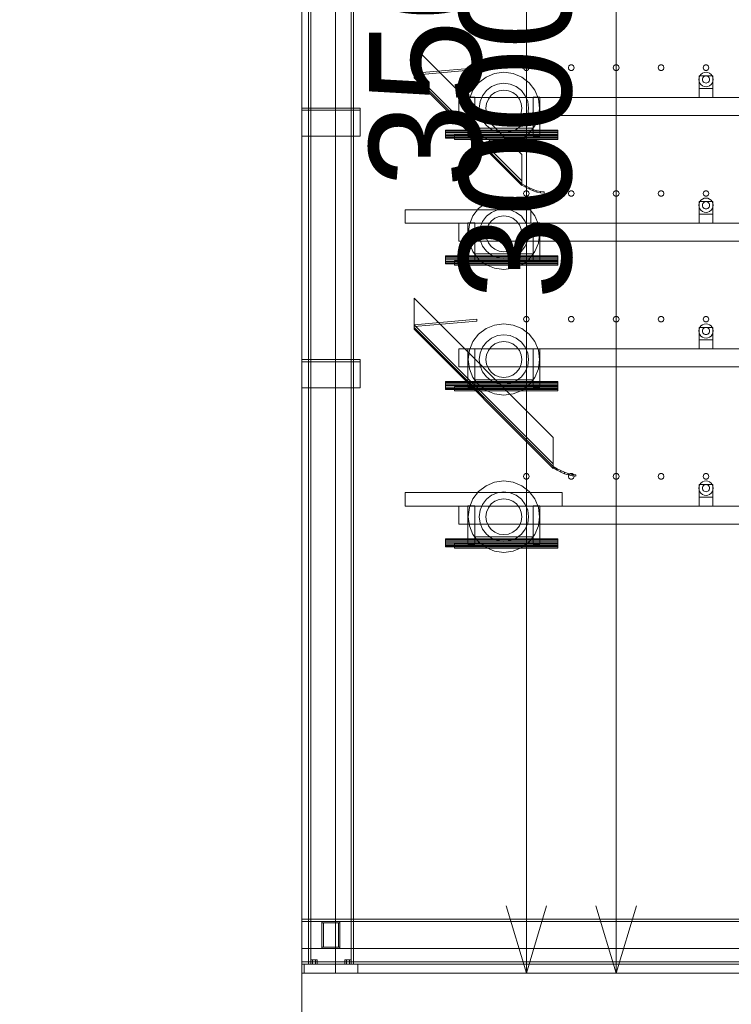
# Model space of a CAD drawing. Header units: millimetres. Extents: x -4738 to 65662, y -68080 to 6847.
# Tile 999 of 1056: x 39833 to 41417, y -69 to 2123. Entities that reach past the tile are written whole.
import ezdxf

# ---------------------------------------------------------------- set-up
doc = ezdxf.new("R2010")
doc.units = ezdxf.units.MM
for name, color, linetype, lineweight in [('COTAS_O', 1, 'Continuous', 0), ('COTAS_P', 1, 'Continuous', 0), ('lateral_secador', 7, 'Continuous', 0)]:
    doc.layers.add(name, color=color, linetype=linetype, lineweight=lineweight)
doc.dimstyles.new('R19_100', dxfattribs={"dimtxt": 250, "dimasz": 150, "dimexe": 150, "dimexo": 80, "dimgap": 100, "dimtad": 1, "dimtih": 1, "dimtoh": 1, "dimdsep": 46, "dimcen": 0.09, "dimadec": 0, "dimazin": 0, "dimtfac": 1, "dimtdec": 4, "dimtofl": 0, "dimtmove": 0, "dimatfit": 3, "dimfxl": 1, "dimtolj": 1, "dimtzin": 0, "dimarcsym": 0})

# ---------------------------------------------------------------- blocks, each defined once
blk = doc.blocks.new('DIM_R31_10')
at = {"layer": 'COTAS_P'}
for p, q in [((40359, 4377), (40202.7, 4387.2)), ((28860.4, 1727), (40359, 4377)), ((40359, 4377), (40223, 4299.5)), ((40561.1, 3500), (40359, 4377)), ((28860.4, 1727), (28996.5, 1804.5)), ((29062.5, 850), (28860.4, 1727)), ((28860.4, 1727), (29016.7, 1716.8))]:
    blk.add_line(p, q, dxfattribs=at)
blk.add_text('11800 P', height=250, rotation=12.978, dxfattribs=at).set_placement((34587.3, 3149.5))
blk = doc.blocks.new('DIM_R31_12')
at = {"layer": 'COTAS_P'}
for p, q in [((40561.1, 3500), (40961.1, 3500)), ((40961.1, 3500), (40916.1, 3350)), ((40961.1, 0), (40961.1, 3500)), ((40961.1, 3500), (41006.1, 3350)), ((40961.1, 0), (40916.1, 150)), ((40961.1, 0), (41006.1, 150)), ((40561.1, 0), (40961.1, 0))]:
    blk.add_line(p, q, dxfattribs=at)
blk.add_text('3500 P', height=250, rotation=90, dxfattribs=at).set_placement((40861.1, 1750))
blk = doc.blocks.new('DIM_R31_28')
at = {"layer": 'COTAS_O'}
for p, q in [((40461.1, 0), (40461.1, -900)), ((60461.1, 0), (60461.1, -900)), ((40461.1, -900), (40611.1, -855)), ((60461.1, -900), (60311.1, -855)), ((40461.1, -900), (60461.1, -900)), ((40461.1, -900), (40611.1, -945)), ((60461.1, -900), (60311.1, -945))]:
    blk.add_line(p, q, dxfattribs=at)
blk.add_text('20000 O', height=250, dxfattribs=at).set_placement((50461.1, -800))
blk = doc.blocks.new('DIM_R31_29')
at = {"layer": 'COTAS_O'}
for p, q in [((40461.1, 3000), (41161.1, 3000)), ((41161.1, 3000), (41116.1, 2850)), ((41161.1, 0), (41161.1, 3000)), ((41161.1, 3000), (41206.1, 2850)), ((41161.1, 0), (41116.1, 150)), ((41161.1, 0), (41206.1, 150)), ((40461.1, 0), (41161.1, 0))]:
    blk.add_line(p, q, dxfattribs=at)
blk.add_text('3000 O', height=250, rotation=90, dxfattribs=at).set_placement((41061.1, 1500))
blk = doc.blocks.new('DIM_R31_32')
at = {"layer": 'COTAS_P'}
for p, q in [((112.7, 0), (112.7, -2500)), ((65298.1, 0), (65298.1, -2500)), ((112.7, -2500), (262.7, -2455)), ((65298.1, -2500), (65148.1, -2455)), ((112.7, -2500), (65298.1, -2500)), ((112.7, -2500), (262.7, -2545)), ((65298.1, -2500), (65148.1, -2545))]:
    blk.add_line(p, q, dxfattribs=at)
blk.add_text('65185.39 P', height=250, dxfattribs=at).set_placement((32705.4, -2400))

msp = doc.modelspace()

# ---------------------------------------------------------------- linework, layer by layer
at = {"layer": 'lateral_secador'}
for p, q in [((40461.134, 3000), (40461.134, 0)), ((40536.134, 0), (40536.134, 3000)), ((40461.134, 2925), (40461.134, 0)), ((40476.134, 2925), (40476.134, 20)), ((40481.134, 20), (40481.134, 2925)), ((40571.134, 2925), (40571.134, 20)), ((40576.134, 20), (40576.134, 2925)), ((40461.134, 2750), (40461.134, 0)), ((40536.134, 0), (40536.134, 2750)), ((40951.134, 1823), (40711.134, 2063)), ((40711.134, 2063), (40711.134, 1994)), ((40955.997, 2020.082), (40954.784, 2016.35)), ((40959.172, 2022.389), (40955.997, 2020.082)), ((40963.096, 2022.389), (40959.172, 2022.389)), ((40966.271, 2020.082), (40963.096, 2022.389)), ((40967.484, 2016.35), (40966.271, 2020.082)), ((41055.997, 2020.082), (41054.784, 2016.35)), ((41059.172, 2022.389), (41055.997, 2020.082)), ((41063.096, 2022.389), (41059.172, 2022.389)), ((41066.271, 2020.082), (41063.096, 2022.389)), ((41067.484, 2016.35), (41066.271, 2020.082)), ((41155.997, 2020.082), (41154.784, 2016.35)), ((41159.172, 2022.389), (41155.997, 2020.082)), ((41163.096, 2022.389), (41159.172, 2022.389)), ((41166.271, 2020.082), (41163.096, 2022.389)), ((41167.484, 2016.35), (41166.271, 2020.082)), ((41255.997, 2020.082), (41254.784, 2016.35)), ((41259.172, 2022.389), (41255.997, 2020.082)), ((41263.096, 2022.389), (41259.172, 2022.389)), ((41266.271, 2020.082), (41263.096, 2022.389)), ((41267.484, 2016.35), (41266.271, 2020.082)), ((41355.997, 2020.082), (41354.784, 2016.35)), ((41359.172, 2022.389), (41355.997, 2020.082)), ((41363.096, 2022.389), (41359.172, 2022.389)), ((41366.271, 2020.082), (41363.096, 2022.389)), ((41367.484, 2016.35), (41366.271, 2020.082)), ((40851.134, 2016), (40711.134, 2004)), ((40851.134, 2012), (40711.134, 2000)), ((40711.134, 2004), (40951.134, 1764)), ((40711.134, 1998), (40711.134, 2004)), ((40711.134, 2004), (40711.134, 2000)), ((40711.134, 1998), (40951.134, 1758)), ((40711.134, 1994), (40711.134, 1998)), ((40851.134, 2012), (40851.134, 2016)), ((40871.384, 1995.349), (40854.919, 1982.715)), ((40890.558, 2003.291), (40871.384, 1995.349)), ((40911.134, 2006), (40890.558, 2003.291)), ((40931.71, 2003.291), (40911.134, 2006)), ((40950.884, 1995.349), (40931.71, 2003.291)), ((40967.349, 1982.715), (40950.884, 1995.349)), ((40954.784, 2016.35), (40955.997, 2012.618)), ((40955.997, 2012.618), (40959.172, 2010.311)), ((40959.172, 2010.311), (40963.096, 2010.311)), ((40963.096, 2010.311), (40966.271, 2012.618)), ((40966.271, 2012.618), (40967.484, 2016.35)), ((41054.784, 2016.35), (41055.997, 2012.618)), ((41055.997, 2012.618), (41059.172, 2010.311)), ((41059.172, 2010.311), (41063.096, 2010.311)), ((41063.096, 2010.311), (41066.271, 2012.618)), ((41066.271, 2012.618), (41067.484, 2016.35)), ((41154.784, 2016.35), (41155.997, 2012.618)), ((41155.997, 2012.618), (41159.172, 2010.311)), ((41159.172, 2010.311), (41163.096, 2010.311)), ((41163.096, 2010.311), (41166.271, 2012.618)), ((41166.271, 2012.618), (41167.484, 2016.35)), ((41254.784, 2016.35), (41255.997, 2012.618)), ((41255.997, 2012.618), (41259.172, 2010.311)), ((41259.172, 2010.311), (41263.096, 2010.311)), ((41263.096, 2010.311), (41266.271, 2012.618)), ((41266.271, 2012.618), (41267.484, 2016.35)), ((41347.277, 1998), (41345.679, 1994.141)), ((41346.134, 1998), (41376.134, 1998)), ((41346.134, 1998), (41346.134, 1970)), ((41349.82, 2001.314), (41347.277, 1998)), ((41353.134, 2003.856), (41349.82, 2001.314)), ((41356.993, 2005.455), (41353.134, 2003.856)), ((41355.477, 1995.657), (41354.206, 1994)), ((41354.784, 2016.35), (41355.997, 2012.618)), ((41357.134, 1996.928), (41355.477, 1995.657)), ((41355.997, 2012.618), (41359.172, 2010.311)), ((41361.134, 2006), (41356.993, 2005.455)), ((41359.063, 1997.727), (41357.134, 1996.928)), ((41361.134, 1998), (41359.063, 1997.727)), ((41359.172, 2010.311), (41363.096, 2010.311)), ((41365.275, 2005.455), (41361.134, 2006)), ((41363.204, 1997.727), (41361.134, 1998)), ((41363.096, 2010.311), (41366.271, 2012.618)), ((41365.134, 1996.928), (41363.204, 1997.727)), ((41366.791, 1995.657), (41365.134, 1996.928)), ((41369.134, 2003.856), (41365.275, 2005.455)), ((41366.271, 2012.618), (41367.484, 2016.35)), ((41368.062, 1994), (41366.791, 1995.657)), ((41372.448, 2001.314), (41369.134, 2003.856)), ((41374.99, 1998), (41372.448, 2001.314)), ((41376.589, 1994.141), (41374.99, 1998)), ((41376.134, 1970), (41376.134, 1998)), ((40711.134, 1994), (40951.134, 1754)), ((40854.919, 1982.715), (40842.285, 1966.25)), ((40883.634, 1974.131), (40872.243, 1965.391)), ((40896.899, 1979.626), (40883.634, 1974.131)), ((40911.134, 1981.5), (40896.899, 1979.626)), ((40925.369, 1979.626), (40911.134, 1981.5)), ((40938.634, 1974.131), (40925.369, 1979.626)), ((40950.025, 1965.391), (40938.634, 1974.131)), ((40979.983, 1966.25), (40967.349, 1982.715)), ((41345.679, 1994.141), (41345.134, 1990)), ((41345.134, 1990), (41345.679, 1985.859)), ((41345.679, 1985.859), (41347.277, 1982)), ((41347.277, 1982), (41349.82, 1978.686)), ((41349.82, 1978.686), (41353.134, 1976.144)), ((41353.406, 1992.071), (41353.134, 1990)), ((41353.134, 1990), (41353.406, 1987.929)), ((41353.134, 1976.144), (41356.993, 1974.545)), ((41354.206, 1994), (41353.406, 1992.071)), ((41353.406, 1987.929), (41354.206, 1986)), ((41354.206, 1986), (41355.477, 1984.343)), ((41355.477, 1984.343), (41357.134, 1983.072)), ((41356.993, 1974.545), (41361.134, 1974)), ((41357.134, 1983.072), (41359.063, 1982.273)), ((41359.063, 1982.273), (41361.134, 1982)), ((41361.134, 1982), (41363.204, 1982.273)), ((41361.134, 1974), (41365.275, 1974.545)), ((41363.204, 1982.273), (41365.134, 1983.072)), ((41365.134, 1983.072), (41366.791, 1984.343)), ((41365.275, 1974.545), (41369.134, 1976.144)), ((41366.791, 1984.343), (41368.062, 1986)), ((41368.861, 1992.071), (41368.062, 1994)), ((41368.062, 1986), (41368.861, 1987.929)), ((41369.134, 1990), (41368.861, 1992.071)), ((41368.861, 1987.929), (41369.134, 1990)), ((41369.134, 1976.144), (41372.448, 1978.686)), ((41372.448, 1978.686), (41374.99, 1982)), ((41374.99, 1982), (41376.589, 1985.859)), ((41377.134, 1990), (41376.589, 1994.141)), ((41376.589, 1985.859), (41377.134, 1990)), ((40842.285, 1966.25), (40834.343, 1947.076)), ((40863.502, 1954), (40858.008, 1940.735)), ((40872.243, 1965.391), (40863.502, 1954)), ((40882.85, 1954.784), (40876.493, 1946.5)), ((40891.134, 1961.141), (40882.85, 1954.784)), ((40900.781, 1965.137), (40891.134, 1961.141)), ((40911.134, 1966.5), (40900.781, 1965.137)), ((40921.487, 1965.137), (40911.134, 1966.5)), ((40931.134, 1961.141), (40921.487, 1965.137)), ((40939.418, 1954.784), (40931.134, 1961.141)), ((40945.775, 1946.5), (40939.418, 1954.784)), ((40958.765, 1954), (40950.025, 1965.391)), ((40964.26, 1940.735), (40958.765, 1954)), ((40987.925, 1947.076), (40979.983, 1966.25)), ((41346.134, 1970), (41376.134, 1970)), ((41346.134, 1970), (41346.134, 1950)), ((41376.134, 1950), (41376.134, 1970)), ((40811.134, 1950), (60111.134, 1950)), ((40811.134, 1950), (40811.134, 1910)), ((40831.134, 1950.5), (40846.134, 1950.5)), ((40831.134, 1950.5), (40831.134, 1864.5)), ((40834.343, 1947.076), (40831.634, 1926.5)), ((40846.134, 1864.5), (40846.134, 1950.5)), ((40858.008, 1940.735), (40856.134, 1926.5)), ((40872.497, 1936.853), (40871.134, 1926.5)), ((40876.493, 1946.5), (40872.497, 1936.853)), ((40949.771, 1936.853), (40945.775, 1946.5)), ((40951.134, 1926.5), (40949.771, 1936.853)), ((40966.134, 1926.5), (40964.26, 1940.735)), ((40976.134, 1950.5), (40991.134, 1950.5)), ((40976.134, 1950.5), (40976.134, 1864.5)), ((40990.634, 1926.5), (40987.925, 1947.076)), ((40991.134, 1864.5), (40991.134, 1950.5)), ((41346.134, 1950), (41376.134, 1950)), ((40461.134, 1926.5), (40591.134, 1926.5)), ((40461.134, 1926.5), (40461.134, 1863.5)), ((40461.134, 1926.5), (40461.134, 1921.5)), ((40461.134, 1921.5), (40591.134, 1921.5)), ((40591.134, 1863.5), (40591.134, 1926.5)), ((40591.134, 1921.5), (40591.134, 1926.5)), ((40811.134, 1910), (60111.134, 1910)), ((40831.634, 1926.5), (40834.343, 1905.924)), ((40856.134, 1926.5), (40858.008, 1912.265)), ((40858.008, 1912.265), (40863.502, 1899)), ((40871.134, 1926.5), (40872.497, 1916.147)), ((40872.497, 1916.147), (40876.493, 1906.5)), ((40945.775, 1906.5), (40949.771, 1916.147)), ((40949.771, 1916.147), (40951.134, 1926.5)), ((40958.765, 1899), (40964.26, 1912.265)), ((40964.26, 1912.265), (40966.134, 1926.5)), ((40987.925, 1905.924), (40990.634, 1926.5)), ((40834.343, 1905.924), (40842.285, 1886.75)), ((40842.285, 1886.75), (40854.919, 1870.285)), ((40863.502, 1899), (40872.243, 1887.609)), ((40872.243, 1887.609), (40883.634, 1878.869)), ((40876.493, 1906.5), (40882.85, 1898.216)), ((40882.85, 1898.216), (40891.134, 1891.859)), ((40891.134, 1891.859), (40900.781, 1887.863)), ((40900.781, 1887.863), (40911.134, 1886.5)), ((40911.134, 1886.5), (40921.487, 1887.863)), ((40921.487, 1887.863), (40931.134, 1891.859)), ((40931.134, 1891.859), (40939.418, 1898.216)), ((40938.634, 1878.869), (40950.025, 1887.609)), ((40939.418, 1898.216), (40945.775, 1906.5)), ((40950.025, 1887.609), (40958.765, 1899)), ((40967.349, 1870.285), (40979.983, 1886.75)), ((40979.983, 1886.75), (40987.925, 1905.924)), ((40781.134, 1876.815), (40781.134, 1877.5)), ((40781.134, 1877.5), (41031.134, 1877.5)), ((40781.134, 1874.864), (40781.134, 1876.815)), ((40781.134, 1876.815), (41031.134, 1876.815)), ((40781.134, 1871.944), (40781.134, 1874.864)), ((40781.134, 1874.864), (41031.134, 1874.864)), ((40781.134, 1868.5), (40781.134, 1871.944)), ((40781.134, 1871.944), (41031.134, 1871.944)), ((40781.134, 1865.056), (40781.134, 1868.5)), ((41031.134, 1868.5), (40781.134, 1868.5)), ((40781.134, 1865.056), (40781.134, 1862.136)), ((40781.134, 1865.056), (41031.134, 1865.056)), ((40801.134, 1866.5), (41031.134, 1866.5)), ((40801.134, 1866.5), (40801.134, 1856.5)), ((40831.134, 1864.5), (40846.134, 1864.5)), ((40846.134, 1881.5), (40976.134, 1881.5)), ((40846.134, 1881.5), (40846.134, 1866.5)), ((40846.134, 1866.5), (40976.134, 1866.5)), ((40854.919, 1870.285), (40871.384, 1857.651)), ((40883.634, 1878.869), (40896.899, 1873.374)), ((40896.899, 1873.374), (40911.134, 1871.5)), ((40911.134, 1871.5), (40925.369, 1873.374)), ((40925.369, 1873.374), (40938.634, 1878.869)), ((40950.884, 1857.651), (40967.349, 1870.285)), ((40976.134, 1866.5), (40976.134, 1881.5)), ((40976.134, 1864.5), (40991.134, 1864.5)), ((41031.134, 1876.815), (41031.134, 1877.5)), ((41031.134, 1874.864), (41031.134, 1876.815)), ((41031.134, 1871.944), (41031.134, 1874.864)), ((41031.134, 1868.5), (41031.134, 1871.944)), ((41031.134, 1868.5), (41031.134, 1865.056)), ((41031.134, 1856.5), (41031.134, 1866.5)), ((41031.134, 1865.056), (41031.134, 1862.136)), ((40461.134, 1863.5), (40591.134, 1863.5)), ((40781.134, 1862.136), (40781.134, 1860.185)), ((40781.134, 1862.136), (41031.134, 1862.136)), ((40781.134, 1860.185), (40781.134, 1859.5)), ((40781.134, 1860.185), (41031.134, 1860.185)), ((40781.134, 1859.5), (41031.134, 1859.5)), ((40801.134, 1856.5), (41031.134, 1856.5)), ((40871.384, 1857.651), (40890.558, 1849.709)), ((40890.558, 1849.709), (40911.134, 1847)), ((40911.134, 1847), (40931.71, 1849.709)), ((40931.71, 1849.709), (40950.884, 1857.651)), ((41031.134, 1862.136), (41031.134, 1860.185)), ((41031.134, 1860.185), (41031.134, 1859.5)), ((40951.134, 1754), (40951.134, 1823)), ((40951.134, 1764), (40951.134, 1758)), ((40951.134, 1758), (40951.134, 1754)), ((40951.134, 1758), (40959.467, 1753.341)), ((40951.134, 1755), (40951.134, 1758)), ((40951.134, 1755), (40959.467, 1750.341)), ((40955.997, 1740.082), (40954.784, 1736.35)), ((40954.784, 1736.35), (40955.997, 1732.618)), ((40959.172, 1742.389), (40955.997, 1740.082)), ((40955.997, 1732.618), (40959.172, 1730.311)), ((40963.096, 1742.389), (40959.172, 1742.389)), ((40959.467, 1753.341), (40959.467, 1750.341)), ((40959.467, 1753.341), (40967.801, 1749)), ((40959.467, 1750.341), (40967.801, 1746)), ((40966.271, 1740.082), (40963.096, 1742.389)), ((40963.096, 1730.311), (40966.271, 1732.618)), ((40967.484, 1736.35), (40966.271, 1740.082)), ((40966.271, 1732.618), (40967.484, 1736.35)), ((40967.801, 1749), (40967.801, 1746)), ((40967.801, 1749), (40976.134, 1745.272)), ((40967.801, 1746), (40976.134, 1742.272)), ((40976.134, 1745.272), (40976.134, 1742.272)), ((40976.134, 1745.272), (40984.467, 1742.412)), ((40976.134, 1742.272), (40984.467, 1739.412)), ((40984.467, 1742.412), (40984.467, 1739.412)), ((40984.467, 1742.412), (40992.801, 1740.613)), ((40984.467, 1739.412), (40992.801, 1737.613)), ((40992.801, 1740.613), (40992.801, 1737.613)), ((40992.801, 1740.613), (41001.134, 1740)), ((40992.801, 1737.613), (41001.134, 1737)), ((41001.134, 1740), (41001.134, 1737)), ((41055.997, 1740.082), (41054.784, 1736.35)), ((41054.784, 1736.35), (41055.997, 1732.618)), ((41059.172, 1742.389), (41055.997, 1740.082)), ((41055.997, 1732.618), (41059.172, 1730.311)), ((41063.096, 1742.389), (41059.172, 1742.389)), ((41066.271, 1740.082), (41063.096, 1742.389)), ((41063.096, 1730.311), (41066.271, 1732.618)), ((41067.484, 1736.35), (41066.271, 1740.082)), ((41066.271, 1732.618), (41067.484, 1736.35)), ((41155.997, 1740.082), (41154.784, 1736.35)), ((41154.784, 1736.35), (41155.997, 1732.618)), ((41159.172, 1742.389), (41155.997, 1740.082)), ((41155.997, 1732.618), (41159.172, 1730.311)), ((41163.096, 1742.389), (41159.172, 1742.389)), ((41166.271, 1740.082), (41163.096, 1742.389)), ((41163.096, 1730.311), (41166.271, 1732.618)), ((41167.484, 1736.35), (41166.271, 1740.082)), ((41166.271, 1732.618), (41167.484, 1736.35)), ((41255.997, 1740.082), (41254.784, 1736.35)), ((41254.784, 1736.35), (41255.997, 1732.618)), ((41259.172, 1742.389), (41255.997, 1740.082)), ((41255.997, 1732.618), (41259.172, 1730.311)), ((41263.096, 1742.389), (41259.172, 1742.389)), ((41266.271, 1740.082), (41263.096, 1742.389)), ((41263.096, 1730.311), (41266.271, 1732.618)), ((41267.484, 1736.35), (41266.271, 1740.082)), ((41266.271, 1732.618), (41267.484, 1736.35)), ((41355.997, 1740.082), (41354.784, 1736.35)), ((41354.784, 1736.35), (41355.997, 1732.618)), ((41359.172, 1742.389), (41355.997, 1740.082)), ((41355.997, 1732.618), (41359.172, 1730.311)), ((41363.096, 1742.389), (41359.172, 1742.389)), ((41366.271, 1740.082), (41363.096, 1742.389)), ((41363.096, 1730.311), (41366.271, 1732.618)), ((41367.484, 1736.35), (41366.271, 1740.082)), ((41366.271, 1732.618), (41367.484, 1736.35)), ((40871.384, 1715.349), (40854.919, 1702.715)), ((40890.558, 1723.291), (40871.384, 1715.349)), ((40911.134, 1726), (40890.558, 1723.291)), ((40931.71, 1723.291), (40911.134, 1726)), ((40950.884, 1715.349), (40931.71, 1723.291)), ((40967.349, 1702.715), (40950.884, 1715.349)), ((40959.172, 1730.311), (40963.096, 1730.311)), ((41059.172, 1730.311), (41063.096, 1730.311)), ((41159.172, 1730.311), (41163.096, 1730.311)), ((41259.172, 1730.311), (41263.096, 1730.311)), ((41345.679, 1714.141), (41345.134, 1710)), ((41347.277, 1718), (41345.679, 1714.141)), ((41346.134, 1718), (41376.134, 1718)), ((41346.134, 1718), (41346.134, 1690)), ((41349.82, 1721.314), (41347.277, 1718)), ((41353.134, 1723.856), (41349.82, 1721.314)), ((41356.993, 1725.455), (41353.134, 1723.856)), ((41353.406, 1712.071), (41353.134, 1710)), ((41354.206, 1714), (41353.406, 1712.071)), ((41355.477, 1715.657), (41354.206, 1714)), ((41357.134, 1716.928), (41355.477, 1715.657)), ((41361.134, 1726), (41356.993, 1725.455)), ((41359.063, 1717.727), (41357.134, 1716.928)), ((41361.134, 1718), (41359.063, 1717.727)), ((41359.172, 1730.311), (41363.096, 1730.311)), ((41365.275, 1725.455), (41361.134, 1726)), ((41363.204, 1717.727), (41361.134, 1718)), ((41365.134, 1716.928), (41363.204, 1717.727)), ((41366.791, 1715.657), (41365.134, 1716.928)), ((41369.134, 1723.856), (41365.275, 1725.455)), ((41368.062, 1714), (41366.791, 1715.657)), ((41368.861, 1712.071), (41368.062, 1714)), ((41369.134, 1710), (41368.861, 1712.071)), ((41372.448, 1721.314), (41369.134, 1723.856)), ((41374.99, 1718), (41372.448, 1721.314)), ((41376.589, 1714.141), (41374.99, 1718)), ((41376.134, 1690), (41376.134, 1718)), ((41377.134, 1710), (41376.589, 1714.141)), ((40691.134, 1700), (40971.134, 1700)), ((40691.134, 1700), (40691.134, 1670)), ((40854.919, 1702.715), (40842.285, 1686.25)), ((40883.634, 1694.131), (40872.243, 1685.391)), ((40896.899, 1699.626), (40883.634, 1694.131)), ((40911.134, 1701.5), (40896.899, 1699.626)), ((40925.369, 1699.626), (40911.134, 1701.5)), ((40938.634, 1694.131), (40925.369, 1699.626)), ((40950.025, 1685.391), (40938.634, 1694.131)), ((40979.983, 1686.25), (40967.349, 1702.715)), ((40971.134, 1670), (40971.134, 1700)), ((41345.134, 1710), (41345.679, 1705.859)), ((41345.679, 1705.859), (41347.277, 1702)), ((41346.134, 1690), (41376.134, 1690)), ((41346.134, 1690), (41346.134, 1670)), ((41347.277, 1702), (41349.82, 1698.686)), ((41349.82, 1698.686), (41353.134, 1696.144)), ((41353.134, 1710), (41353.406, 1707.929)), ((41353.134, 1696.144), (41356.993, 1694.545)), ((41353.406, 1707.929), (41354.206, 1706)), ((41354.206, 1706), (41355.477, 1704.343)), ((41355.477, 1704.343), (41357.134, 1703.072)), ((41356.993, 1694.545), (41361.134, 1694)), ((41357.134, 1703.072), (41359.063, 1702.273)), ((41359.063, 1702.273), (41361.134, 1702)), ((41361.134, 1702), (41363.204, 1702.273)), ((41361.134, 1694), (41365.275, 1694.545)), ((41363.204, 1702.273), (41365.134, 1703.072)), ((41365.134, 1703.072), (41366.791, 1704.343)), ((41365.275, 1694.545), (41369.134, 1696.144)), ((41366.791, 1704.343), (41368.062, 1706)), ((41368.062, 1706), (41368.861, 1707.929)), ((41368.861, 1707.929), (41369.134, 1710)), ((41369.134, 1696.144), (41372.448, 1698.686)), ((41372.448, 1698.686), (41374.99, 1702)), ((41374.99, 1702), (41376.589, 1705.859)), ((41376.134, 1670), (41376.134, 1690)), ((41376.589, 1705.859), (41377.134, 1710)), ((40691.134, 1670), (40971.134, 1670)), ((40811.134, 1670), (60111.134, 1670)), ((40811.134, 1670), (40811.134, 1630)), ((40831.134, 1670.5), (40846.134, 1670.5)), ((40831.134, 1670.5), (40831.134, 1584.5)), ((40834.343, 1667.076), (40831.634, 1646.5)), ((40842.285, 1686.25), (40834.343, 1667.076)), ((40846.134, 1584.5), (40846.134, 1670.5)), ((40863.502, 1674), (40858.008, 1660.735)), ((40872.243, 1685.391), (40863.502, 1674)), ((40876.493, 1666.5), (40872.497, 1656.853)), ((40882.85, 1674.784), (40876.493, 1666.5)), ((40891.134, 1681.141), (40882.85, 1674.784)), ((40900.781, 1685.137), (40891.134, 1681.141)), ((40911.134, 1686.5), (40900.781, 1685.137)), ((40921.487, 1685.137), (40911.134, 1686.5)), ((40931.134, 1681.141), (40921.487, 1685.137)), ((40939.418, 1674.784), (40931.134, 1681.141)), ((40945.775, 1666.5), (40939.418, 1674.784)), ((40949.771, 1656.853), (40945.775, 1666.5)), ((40958.765, 1674), (40950.025, 1685.391)), ((40964.26, 1660.735), (40958.765, 1674)), ((40976.134, 1670.5), (40991.134, 1670.5)), ((40976.134, 1670.5), (40976.134, 1584.5)), ((40987.925, 1667.076), (40979.983, 1686.25)), ((40990.634, 1646.5), (40987.925, 1667.076)), ((40991.134, 1584.5), (40991.134, 1670.5)), ((41346.134, 1670), (41376.134, 1670)), ((40831.634, 1646.5), (40834.343, 1625.924)), ((40858.008, 1660.735), (40856.134, 1646.5)), ((40856.134, 1646.5), (40858.008, 1632.265)), ((40872.497, 1656.853), (40871.134, 1646.5)), ((40871.134, 1646.5), (40872.497, 1636.147)), ((40951.134, 1646.5), (40949.771, 1656.853)), ((40949.771, 1636.147), (40951.134, 1646.5)), ((40966.134, 1646.5), (40964.26, 1660.735)), ((40964.26, 1632.265), (40966.134, 1646.5)), ((40987.925, 1625.924), (40990.634, 1646.5)), ((40811.134, 1630), (60111.134, 1630)), ((40834.343, 1625.924), (40842.285, 1606.75)), ((40858.008, 1632.265), (40863.502, 1619)), ((40872.497, 1636.147), (40876.493, 1626.5)), ((40876.493, 1626.5), (40882.85, 1618.216)), ((40939.418, 1618.216), (40945.775, 1626.5)), ((40945.775, 1626.5), (40949.771, 1636.147)), ((40958.765, 1619), (40964.26, 1632.265)), ((40979.983, 1606.75), (40987.925, 1625.924)), ((40842.285, 1606.75), (40854.919, 1590.285)), ((40846.134, 1601.5), (40976.134, 1601.5)), ((40846.134, 1601.5), (40846.134, 1586.5)), ((40863.502, 1619), (40872.243, 1607.609)), ((40872.243, 1607.609), (40883.634, 1598.869)), ((40882.85, 1618.216), (40891.134, 1611.859)), ((40891.134, 1611.859), (40900.781, 1607.863)), ((40900.781, 1607.863), (40911.134, 1606.5)), ((40911.134, 1606.5), (40921.487, 1607.863)), ((40921.487, 1607.863), (40931.134, 1611.859)), ((40931.134, 1611.859), (40939.418, 1618.216)), ((40938.634, 1598.869), (40950.025, 1607.609)), ((40950.025, 1607.609), (40958.765, 1619)), ((40967.349, 1590.285), (40979.983, 1606.75)), ((40976.134, 1586.5), (40976.134, 1601.5)), ((40781.134, 1596.815), (40781.134, 1597.5)), ((40781.134, 1597.5), (41031.134, 1597.5)), ((40781.134, 1594.864), (40781.134, 1596.815)), ((40781.134, 1596.815), (41031.134, 1596.815)), ((40781.134, 1591.944), (40781.134, 1594.864)), ((40781.134, 1594.864), (41031.134, 1594.864)), ((40781.134, 1588.5), (40781.134, 1591.944)), ((40781.134, 1591.944), (41031.134, 1591.944)), ((40781.134, 1585.056), (40781.134, 1588.5)), ((41031.134, 1588.5), (40781.134, 1588.5)), ((40781.134, 1585.056), (40781.134, 1582.136)), ((40781.134, 1585.056), (41031.134, 1585.056)), ((40781.134, 1582.136), (40781.134, 1580.185)), ((40781.134, 1582.136), (41031.134, 1582.136)), ((40781.134, 1580.185), (40781.134, 1579.5)), ((40781.134, 1580.185), (41031.134, 1580.185)), ((40781.134, 1579.5), (41031.134, 1579.5)), ((40801.134, 1586.5), (41031.134, 1586.5)), ((40801.134, 1586.5), (40801.134, 1576.5)), ((40831.134, 1584.5), (40846.134, 1584.5)), ((40846.134, 1586.5), (40976.134, 1586.5)), ((40854.919, 1590.285), (40871.384, 1577.651)), ((40883.634, 1598.869), (40896.899, 1593.374)), ((40896.899, 1593.374), (40911.134, 1591.5)), ((40911.134, 1591.5), (40925.369, 1593.374)), ((40925.369, 1593.374), (40938.634, 1598.869)), ((40950.884, 1577.651), (40967.349, 1590.285)), ((40976.134, 1584.5), (40991.134, 1584.5)), ((41031.134, 1596.815), (41031.134, 1597.5)), ((41031.134, 1594.864), (41031.134, 1596.815)), ((41031.134, 1591.944), (41031.134, 1594.864)), ((41031.134, 1588.5), (41031.134, 1591.944)), ((41031.134, 1588.5), (41031.134, 1585.056)), ((41031.134, 1576.5), (41031.134, 1586.5)), ((41031.134, 1585.056), (41031.134, 1582.136)), ((41031.134, 1582.136), (41031.134, 1580.185)), ((41031.134, 1580.185), (41031.134, 1579.5)), ((40801.134, 1576.5), (41031.134, 1576.5)), ((40871.384, 1577.651), (40890.558, 1569.709)), ((40890.558, 1569.709), (40911.134, 1567)), ((40911.134, 1567), (40931.71, 1569.709)), ((40931.71, 1569.709), (40950.884, 1577.651)), ((41021.134, 1193), (40711.134, 1503)), ((40711.134, 1503), (40711.134, 1434)), ((40851.134, 1456), (40711.134, 1444)), ((40851.134, 1452), (40711.134, 1440)), ((40851.134, 1452), (40851.134, 1456)), ((40955.997, 1460.082), (40954.784, 1456.35)), ((40954.784, 1456.35), (40955.997, 1452.618)), ((40959.172, 1462.389), (40955.997, 1460.082)), ((40955.997, 1452.618), (40959.172, 1450.311)), ((40963.096, 1462.389), (40959.172, 1462.389)), ((40959.172, 1450.311), (40963.096, 1450.311)), ((40966.271, 1460.082), (40963.096, 1462.389)), ((40963.096, 1450.311), (40966.271, 1452.618)), ((40967.484, 1456.35), (40966.271, 1460.082)), ((40966.271, 1452.618), (40967.484, 1456.35)), ((41055.997, 1460.082), (41054.784, 1456.35)), ((41054.784, 1456.35), (41055.997, 1452.618)), ((41059.172, 1462.389), (41055.997, 1460.082)), ((41055.997, 1452.618), (41059.172, 1450.311)), ((41063.096, 1462.389), (41059.172, 1462.389)), ((41059.172, 1450.311), (41063.096, 1450.311)), ((41066.271, 1460.082), (41063.096, 1462.389)), ((41063.096, 1450.311), (41066.271, 1452.618)), ((41067.484, 1456.35), (41066.271, 1460.082)), ((41066.271, 1452.618), (41067.484, 1456.35)), ((41155.997, 1460.082), (41154.784, 1456.35)), ((41154.784, 1456.35), (41155.997, 1452.618)), ((41159.172, 1462.389), (41155.997, 1460.082)), ((41155.997, 1452.618), (41159.172, 1450.311)), ((41163.096, 1462.389), (41159.172, 1462.389)), ((41159.172, 1450.311), (41163.096, 1450.311)), ((41166.271, 1460.082), (41163.096, 1462.389)), ((41163.096, 1450.311), (41166.271, 1452.618)), ((41167.484, 1456.35), (41166.271, 1460.082)), ((41166.271, 1452.618), (41167.484, 1456.35)), ((41255.997, 1460.082), (41254.784, 1456.35)), ((41254.784, 1456.35), (41255.997, 1452.618)), ((41259.172, 1462.389), (41255.997, 1460.082)), ((41255.997, 1452.618), (41259.172, 1450.311)), ((41263.096, 1462.389), (41259.172, 1462.389)), ((41259.172, 1450.311), (41263.096, 1450.311)), ((41266.271, 1460.082), (41263.096, 1462.389)), ((41263.096, 1450.311), (41266.271, 1452.618)), ((41267.484, 1456.35), (41266.271, 1460.082)), ((41266.271, 1452.618), (41267.484, 1456.35)), ((41355.997, 1460.082), (41354.784, 1456.35)), ((41354.784, 1456.35), (41355.997, 1452.618)), ((41359.172, 1462.389), (41355.997, 1460.082)), ((41355.997, 1452.618), (41359.172, 1450.311)), ((41363.096, 1462.389), (41359.172, 1462.389)), ((41359.172, 1450.311), (41363.096, 1450.311)), ((41366.271, 1460.082), (41363.096, 1462.389)), ((41363.096, 1450.311), (41366.271, 1452.618)), ((41367.484, 1456.35), (41366.271, 1460.082)), ((41366.271, 1452.618), (41367.484, 1456.35)), ((40711.134, 1444), (41021.134, 1134)), ((40711.134, 1438), (40711.134, 1444)), ((40711.134, 1444), (40711.134, 1440)), ((40711.134, 1438), (41021.134, 1128)), ((40711.134, 1434), (40711.134, 1438)), ((40711.134, 1434), (41021.134, 1124)), ((40871.384, 1435.349), (40854.919, 1422.715)), ((40890.558, 1443.291), (40871.384, 1435.349)), ((40911.134, 1446), (40890.558, 1443.291)), ((40931.71, 1443.291), (40911.134, 1446)), ((40950.884, 1435.349), (40931.71, 1443.291)), ((40967.349, 1422.715), (40950.884, 1435.349)), ((41345.679, 1434.141), (41345.134, 1430)), ((41345.134, 1430), (41345.679, 1425.859)), ((41347.277, 1438), (41345.679, 1434.141)), ((41345.679, 1425.859), (41347.277, 1422)), ((41346.134, 1438), (41376.134, 1438)), ((41346.134, 1438), (41346.134, 1410)), ((41349.82, 1441.314), (41347.277, 1438)), ((41353.134, 1443.856), (41349.82, 1441.314)), ((41356.993, 1445.455), (41353.134, 1443.856)), ((41353.406, 1432.071), (41353.134, 1430)), ((41353.134, 1430), (41353.406, 1427.929)), ((41354.206, 1434), (41353.406, 1432.071)), ((41353.406, 1427.929), (41354.206, 1426)), ((41355.477, 1435.657), (41354.206, 1434)), ((41354.206, 1426), (41355.477, 1424.343)), ((41357.134, 1436.928), (41355.477, 1435.657)), ((41361.134, 1446), (41356.993, 1445.455)), ((41359.063, 1437.727), (41357.134, 1436.928)), ((41361.134, 1438), (41359.063, 1437.727)), ((41365.275, 1445.455), (41361.134, 1446)), ((41363.204, 1437.727), (41361.134, 1438)), ((41365.134, 1436.928), (41363.204, 1437.727)), ((41366.791, 1435.657), (41365.134, 1436.928)), ((41369.134, 1443.856), (41365.275, 1445.455)), ((41368.062, 1434), (41366.791, 1435.657)), ((41366.791, 1424.343), (41368.062, 1426)), ((41368.861, 1432.071), (41368.062, 1434)), ((41368.062, 1426), (41368.861, 1427.929)), ((41369.134, 1430), (41368.861, 1432.071)), ((41368.861, 1427.929), (41369.134, 1430)), ((41372.448, 1441.314), (41369.134, 1443.856)), ((41374.99, 1438), (41372.448, 1441.314)), ((41376.589, 1434.141), (41374.99, 1438)), ((41374.99, 1422), (41376.589, 1425.859)), ((41376.134, 1410), (41376.134, 1438)), ((41377.134, 1430), (41376.589, 1434.141)), ((41376.589, 1425.859), (41377.134, 1430)), ((40842.285, 1406.25), (40834.343, 1387.076)), ((40854.919, 1422.715), (40842.285, 1406.25)), ((40872.243, 1405.391), (40863.502, 1394)), ((40883.634, 1414.131), (40872.243, 1405.391)), ((40896.899, 1419.626), (40883.634, 1414.131)), ((40900.781, 1405.137), (40891.134, 1401.141)), ((40911.134, 1421.5), (40896.899, 1419.626)), ((40911.134, 1406.5), (40900.781, 1405.137)), ((40925.369, 1419.626), (40911.134, 1421.5)), ((40921.487, 1405.137), (40911.134, 1406.5)), ((40931.134, 1401.141), (40921.487, 1405.137)), ((40938.634, 1414.131), (40925.369, 1419.626)), ((40950.025, 1405.391), (40938.634, 1414.131)), ((40958.765, 1394), (40950.025, 1405.391)), ((40979.983, 1406.25), (40967.349, 1422.715)), ((40987.925, 1387.076), (40979.983, 1406.25)), ((41346.134, 1410), (41376.134, 1410)), ((41346.134, 1410), (41346.134, 1390)), ((41347.277, 1422), (41349.82, 1418.686)), ((41349.82, 1418.686), (41353.134, 1416.144)), ((41353.134, 1416.144), (41356.993, 1414.545)), ((41355.477, 1424.343), (41357.134, 1423.072)), ((41356.993, 1414.545), (41361.134, 1414)), ((41357.134, 1423.072), (41359.063, 1422.273)), ((41359.063, 1422.273), (41361.134, 1422)), ((41361.134, 1422), (41363.204, 1422.273)), ((41361.134, 1414), (41365.275, 1414.545)), ((41363.204, 1422.273), (41365.134, 1423.072)), ((41365.134, 1423.072), (41366.791, 1424.343)), ((41365.275, 1414.545), (41369.134, 1416.144)), ((41369.134, 1416.144), (41372.448, 1418.686)), ((41372.448, 1418.686), (41374.99, 1422)), ((41376.134, 1390), (41376.134, 1410)), ((40811.134, 1390), (60111.134, 1390)), ((40811.134, 1390), (40811.134, 1350)), ((40831.134, 1390.5), (40846.134, 1390.5)), ((40831.134, 1390.5), (40831.134, 1304.5)), ((40834.343, 1387.076), (40831.634, 1366.5)), ((40846.134, 1304.5), (40846.134, 1390.5)), ((40863.502, 1394), (40858.008, 1380.735)), ((40876.493, 1386.5), (40872.497, 1376.853)), ((40882.85, 1394.784), (40876.493, 1386.5)), ((40891.134, 1401.141), (40882.85, 1394.784)), ((40939.418, 1394.784), (40931.134, 1401.141)), ((40945.775, 1386.5), (40939.418, 1394.784)), ((40949.771, 1376.853), (40945.775, 1386.5)), ((40964.26, 1380.735), (40958.765, 1394)), ((40976.134, 1390.5), (40991.134, 1390.5)), ((40976.134, 1390.5), (40976.134, 1304.5)), ((40990.634, 1366.5), (40987.925, 1387.076)), ((40991.134, 1304.5), (40991.134, 1390.5)), ((41346.134, 1390), (41376.134, 1390)), ((40461.134, 1366.5), (40591.134, 1366.5)), ((40461.134, 1366.5), (40461.134, 1303.5)), ((40461.134, 1366.5), (40461.134, 1361.5)), ((40461.134, 1361.5), (40591.134, 1361.5)), ((40591.134, 1303.5), (40591.134, 1366.5)), ((40591.134, 1361.5), (40591.134, 1366.5)), ((40831.634, 1366.5), (40834.343, 1345.924)), ((40858.008, 1380.735), (40856.134, 1366.5)), ((40856.134, 1366.5), (40858.008, 1352.265)), ((40872.497, 1376.853), (40871.134, 1366.5)), ((40871.134, 1366.5), (40872.497, 1356.147)), ((40951.134, 1366.5), (40949.771, 1376.853)), ((40949.771, 1356.147), (40951.134, 1366.5)), ((40966.134, 1366.5), (40964.26, 1380.735)), ((40964.26, 1352.265), (40966.134, 1366.5)), ((40987.925, 1345.924), (40990.634, 1366.5)), ((40811.134, 1350), (60111.134, 1350)), ((40834.343, 1345.924), (40842.285, 1326.75)), ((40858.008, 1352.265), (40863.502, 1339)), ((40863.502, 1339), (40872.243, 1327.609)), ((40872.497, 1356.147), (40876.493, 1346.5)), ((40876.493, 1346.5), (40882.85, 1338.216)), ((40882.85, 1338.216), (40891.134, 1331.859)), ((40931.134, 1331.859), (40939.418, 1338.216)), ((40939.418, 1338.216), (40945.775, 1346.5)), ((40945.775, 1346.5), (40949.771, 1356.147)), ((40950.025, 1327.609), (40958.765, 1339)), ((40958.765, 1339), (40964.26, 1352.265)), ((40979.983, 1326.75), (40987.925, 1345.924)), ((40781.134, 1316.815), (40781.134, 1317.5)), ((40781.134, 1317.5), (41031.134, 1317.5)), ((40781.134, 1314.864), (40781.134, 1316.815)), ((40781.134, 1316.815), (41031.134, 1316.815)), ((40842.285, 1326.75), (40854.919, 1310.285)), ((40846.134, 1321.5), (40976.134, 1321.5)), ((40846.134, 1321.5), (40846.134, 1306.5)), ((40872.243, 1327.609), (40883.634, 1318.869)), ((40883.634, 1318.869), (40896.899, 1313.374)), ((40891.134, 1331.859), (40900.781, 1327.863)), ((40900.781, 1327.863), (40911.134, 1326.5)), ((40911.134, 1326.5), (40921.487, 1327.863)), ((40921.487, 1327.863), (40931.134, 1331.859)), ((40925.369, 1313.374), (40938.634, 1318.869)), ((40938.634, 1318.869), (40950.025, 1327.609)), ((40967.349, 1310.285), (40979.983, 1326.75)), ((40976.134, 1306.5), (40976.134, 1321.5)), ((41031.134, 1316.815), (41031.134, 1317.5)), ((41031.134, 1314.864), (41031.134, 1316.815)), ((40461.134, 1303.5), (40591.134, 1303.5)), ((40781.134, 1311.944), (40781.134, 1314.864)), ((40781.134, 1314.864), (41031.134, 1314.864)), ((40781.134, 1308.5), (40781.134, 1311.944)), ((40781.134, 1311.944), (41031.134, 1311.944)), ((40781.134, 1305.056), (40781.134, 1308.5)), ((41031.134, 1308.5), (40781.134, 1308.5)), ((40781.134, 1305.056), (40781.134, 1302.136)), ((40781.134, 1305.056), (41031.134, 1305.056)), ((40781.134, 1302.136), (40781.134, 1300.185)), ((40781.134, 1302.136), (41031.134, 1302.136)), ((40781.134, 1300.185), (40781.134, 1299.5)), ((40781.134, 1300.185), (41031.134, 1300.185)), ((40781.134, 1299.5), (41031.134, 1299.5)), ((40801.134, 1306.5), (41031.134, 1306.5)), ((40801.134, 1306.5), (40801.134, 1296.5)), ((40801.134, 1296.5), (41031.134, 1296.5)), ((40831.134, 1304.5), (40846.134, 1304.5)), ((40846.134, 1306.5), (40976.134, 1306.5)), ((40854.919, 1310.285), (40871.384, 1297.651)), ((40871.384, 1297.651), (40890.558, 1289.709)), ((40896.899, 1313.374), (40911.134, 1311.5)), ((40911.134, 1311.5), (40925.369, 1313.374)), ((40931.71, 1289.709), (40950.884, 1297.651)), ((40950.884, 1297.651), (40967.349, 1310.285)), ((40976.134, 1304.5), (40991.134, 1304.5)), ((41031.134, 1311.944), (41031.134, 1314.864)), ((41031.134, 1308.5), (41031.134, 1311.944)), ((41031.134, 1308.5), (41031.134, 1305.056)), ((41031.134, 1296.5), (41031.134, 1306.5)), ((41031.134, 1305.056), (41031.134, 1302.136)), ((41031.134, 1302.136), (41031.134, 1300.185)), ((41031.134, 1300.185), (41031.134, 1299.5)), ((40890.558, 1289.709), (40911.134, 1287)), ((40911.134, 1287), (40931.71, 1289.709)), ((41021.134, 1124), (41021.134, 1193)), ((41021.134, 1134), (41021.134, 1128)), ((41021.134, 1128), (41021.134, 1124)), ((41021.134, 1128), (41029.467, 1123.341)), ((41021.134, 1125), (41021.134, 1128)), ((41021.134, 1125), (41029.467, 1120.341)), ((41029.467, 1123.341), (41029.467, 1120.341)), ((41029.467, 1123.341), (41037.801, 1119)), ((41029.467, 1120.341), (41037.801, 1116)), ((41037.801, 1119), (41037.801, 1116)), ((41037.801, 1119), (41046.134, 1115.272)), ((40955.997, 1110.082), (40954.784, 1106.35)), ((40954.784, 1106.35), (40955.997, 1102.618)), ((40959.172, 1112.389), (40955.997, 1110.082)), ((40955.997, 1102.618), (40959.172, 1100.311)), ((40963.096, 1112.389), (40959.172, 1112.389)), ((40959.172, 1100.311), (40963.096, 1100.311)), ((40966.271, 1110.082), (40963.096, 1112.389)), ((40963.096, 1100.311), (40966.271, 1102.618)), ((40967.484, 1106.35), (40966.271, 1110.082)), ((40966.271, 1102.618), (40967.484, 1106.35)), ((41037.801, 1116), (41046.134, 1112.272)), ((41046.134, 1115.272), (41046.134, 1112.272)), ((41046.134, 1115.272), (41054.467, 1112.412)), ((41046.134, 1112.272), (41054.467, 1109.412)), ((41054.467, 1112.412), (41054.467, 1109.412)), ((41054.467, 1112.412), (41062.801, 1110.613)), ((41054.467, 1109.412), (41062.801, 1107.613)), ((41055.997, 1110.082), (41054.784, 1106.35)), ((41054.784, 1106.35), (41055.997, 1102.618)), ((41059.172, 1112.389), (41055.997, 1110.082)), ((41055.997, 1102.618), (41059.172, 1100.311)), ((41063.096, 1112.389), (41059.172, 1112.389)), ((41059.172, 1100.311), (41063.096, 1100.311)), ((41062.801, 1110.613), (41062.801, 1107.613)), ((41062.801, 1110.613), (41071.134, 1110)), ((41062.801, 1107.613), (41071.134, 1107)), ((41066.271, 1110.082), (41063.096, 1112.389)), ((41063.096, 1100.311), (41066.271, 1102.618)), ((41067.484, 1106.35), (41066.271, 1110.082)), ((41066.271, 1102.618), (41067.484, 1106.35)), ((41071.134, 1110), (41071.134, 1107)), ((41155.997, 1110.082), (41154.784, 1106.35)), ((41154.784, 1106.35), (41155.997, 1102.618)), ((41159.172, 1112.389), (41155.997, 1110.082)), ((41155.997, 1102.618), (41159.172, 1100.311)), ((41163.096, 1112.389), (41159.172, 1112.389)), ((41159.172, 1100.311), (41163.096, 1100.311)), ((41166.271, 1110.082), (41163.096, 1112.389)), ((41163.096, 1100.311), (41166.271, 1102.618)), ((41167.484, 1106.35), (41166.271, 1110.082)), ((41166.271, 1102.618), (41167.484, 1106.35)), ((41255.997, 1110.082), (41254.784, 1106.35)), ((41254.784, 1106.35), (41255.997, 1102.618)), ((41259.172, 1112.389), (41255.997, 1110.082)), ((41255.997, 1102.618), (41259.172, 1100.311)), ((41263.096, 1112.389), (41259.172, 1112.389)), ((41259.172, 1100.311), (41263.096, 1100.311)), ((41266.271, 1110.082), (41263.096, 1112.389)), ((41263.096, 1100.311), (41266.271, 1102.618)), ((41267.484, 1106.35), (41266.271, 1110.082)), ((41266.271, 1102.618), (41267.484, 1106.35)), ((41355.997, 1110.082), (41354.784, 1106.35)), ((41354.784, 1106.35), (41355.997, 1102.618)), ((41359.172, 1112.389), (41355.997, 1110.082)), ((41355.997, 1102.618), (41359.172, 1100.311)), ((41363.096, 1112.389), (41359.172, 1112.389)), ((41359.172, 1100.311), (41363.096, 1100.311)), ((41366.271, 1110.082), (41363.096, 1112.389)), ((41363.096, 1100.311), (41366.271, 1102.618)), ((41367.484, 1106.35), (41366.271, 1110.082)), ((41366.271, 1102.618), (41367.484, 1106.35)), ((40871.384, 1085.349), (40854.919, 1072.715)), ((40890.558, 1093.291), (40871.384, 1085.349)), ((40911.134, 1096), (40890.558, 1093.291)), ((40931.71, 1093.291), (40911.134, 1096)), ((40950.884, 1085.349), (40931.71, 1093.291)), ((40967.349, 1072.715), (40950.884, 1085.349)), ((41345.679, 1084.141), (41345.134, 1080)), ((41345.134, 1080), (41345.679, 1075.859)), ((41347.277, 1088), (41345.679, 1084.141)), ((41345.679, 1075.859), (41347.277, 1072)), ((41346.134, 1088), (41376.134, 1088)), ((41346.134, 1088), (41346.134, 1060)), ((41349.82, 1091.314), (41347.277, 1088)), ((41353.134, 1093.856), (41349.82, 1091.314)), ((41356.993, 1095.455), (41353.134, 1093.856)), ((41353.406, 1082.071), (41353.134, 1080)), ((41353.134, 1080), (41353.406, 1077.929)), ((41354.206, 1084), (41353.406, 1082.071)), ((41353.406, 1077.929), (41354.206, 1076)), ((41355.477, 1085.657), (41354.206, 1084)), ((41354.206, 1076), (41355.477, 1074.343)), ((41357.134, 1086.928), (41355.477, 1085.657)), ((41355.477, 1074.343), (41357.134, 1073.072)), ((41361.134, 1096), (41356.993, 1095.455)), ((41359.063, 1087.727), (41357.134, 1086.928)), ((41361.134, 1088), (41359.063, 1087.727)), ((41365.275, 1095.455), (41361.134, 1096)), ((41363.204, 1087.727), (41361.134, 1088)), ((41365.134, 1086.928), (41363.204, 1087.727)), ((41366.791, 1085.657), (41365.134, 1086.928)), ((41365.134, 1073.072), (41366.791, 1074.343)), ((41369.134, 1093.856), (41365.275, 1095.455)), ((41368.062, 1084), (41366.791, 1085.657)), ((41366.791, 1074.343), (41368.062, 1076)), ((41368.861, 1082.071), (41368.062, 1084)), ((41368.062, 1076), (41368.861, 1077.929)), ((41369.134, 1080), (41368.861, 1082.071)), ((41368.861, 1077.929), (41369.134, 1080)), ((41372.448, 1091.314), (41369.134, 1093.856)), ((41374.99, 1088), (41372.448, 1091.314)), ((41376.589, 1084.141), (41374.99, 1088)), ((41374.99, 1072), (41376.589, 1075.859)), ((41376.134, 1060), (41376.134, 1088)), ((41377.134, 1080), (41376.589, 1084.141)), ((41376.589, 1075.859), (41377.134, 1080)), ((40691.134, 1070), (41041.134, 1070)), ((40691.134, 1070), (40691.134, 1040)), ((40842.285, 1056.25), (40834.343, 1037.076)), ((40854.919, 1072.715), (40842.285, 1056.25)), ((40872.243, 1055.391), (40863.502, 1044)), ((40883.634, 1064.131), (40872.243, 1055.391)), ((40896.899, 1069.626), (40883.634, 1064.131)), ((40900.781, 1055.137), (40891.134, 1051.141)), ((40911.134, 1071.5), (40896.899, 1069.626)), ((40911.134, 1056.5), (40900.781, 1055.137)), ((40925.369, 1069.626), (40911.134, 1071.5)), ((40921.487, 1055.137), (40911.134, 1056.5)), ((40931.134, 1051.141), (40921.487, 1055.137)), ((40938.634, 1064.131), (40925.369, 1069.626)), ((40950.025, 1055.391), (40938.634, 1064.131)), ((40958.765, 1044), (40950.025, 1055.391)), ((40979.983, 1056.25), (40967.349, 1072.715)), ((40987.925, 1037.076), (40979.983, 1056.25)), ((41041.134, 1040), (41041.134, 1070)), ((41346.134, 1060), (41376.134, 1060)), ((41346.134, 1060), (41346.134, 1040)), ((41347.277, 1072), (41349.82, 1068.686)), ((41349.82, 1068.686), (41353.134, 1066.144)), ((41353.134, 1066.144), (41356.993, 1064.545)), ((41356.993, 1064.545), (41361.134, 1064)), ((41357.134, 1073.072), (41359.063, 1072.273)), ((41359.063, 1072.273), (41361.134, 1072)), ((41361.134, 1072), (41363.204, 1072.273)), ((41361.134, 1064), (41365.275, 1064.545)), ((41363.204, 1072.273), (41365.134, 1073.072)), ((41365.275, 1064.545), (41369.134, 1066.144)), ((41369.134, 1066.144), (41372.448, 1068.686)), ((41372.448, 1068.686), (41374.99, 1072)), ((41376.134, 1040), (41376.134, 1060)), ((40691.134, 1040), (41041.134, 1040)), ((40811.134, 1040), (60111.134, 1040)), ((40811.134, 1040), (40811.134, 1000)), ((40831.134, 1040.5), (40846.134, 1040.5)), ((40831.134, 1040.5), (40831.134, 954.5)), ((40834.343, 1037.076), (40831.634, 1016.5)), ((40846.134, 954.5), (40846.134, 1040.5)), ((40858.008, 1030.735), (40856.134, 1016.5)), ((40863.502, 1044), (40858.008, 1030.735)), ((40876.493, 1036.5), (40872.497, 1026.853)), ((40882.85, 1044.784), (40876.493, 1036.5)), ((40891.134, 1051.141), (40882.85, 1044.784)), ((40939.418, 1044.784), (40931.134, 1051.141)), ((40945.775, 1036.5), (40939.418, 1044.784)), ((40949.771, 1026.853), (40945.775, 1036.5)), ((40964.26, 1030.735), (40958.765, 1044)), ((40966.134, 1016.5), (40964.26, 1030.735)), ((40976.134, 1040.5), (40991.134, 1040.5)), ((40976.134, 1040.5), (40976.134, 954.5)), ((40990.634, 1016.5), (40987.925, 1037.076)), ((40991.134, 954.5), (40991.134, 1040.5)), ((41346.134, 1040), (41376.134, 1040)), ((40831.634, 1016.5), (40834.343, 995.924)), ((40856.134, 1016.5), (40858.008, 1002.265)), ((40872.497, 1026.853), (40871.134, 1016.5)), ((40871.134, 1016.5), (40872.497, 1006.147)), ((40951.134, 1016.5), (40949.771, 1026.853)), ((40949.771, 1006.147), (40951.134, 1016.5)), ((40964.26, 1002.265), (40966.134, 1016.5)), ((40987.925, 995.924), (40990.634, 1016.5)), ((40811.134, 1000), (60111.134, 1000)), ((40834.343, 995.924), (40842.285, 976.75)), ((40858.008, 1002.265), (40863.502, 989)), ((40863.502, 989), (40872.243, 977.609)), ((40872.497, 1006.147), (40876.493, 996.5)), ((40876.493, 996.5), (40882.85, 988.216)), ((40882.85, 988.216), (40891.134, 981.859)), ((40931.134, 981.859), (40939.418, 988.216)), ((40939.418, 988.216), (40945.775, 996.5)), ((40945.775, 996.5), (40949.771, 1006.147)), ((40950.025, 977.609), (40958.765, 989)), ((40958.765, 989), (40964.26, 1002.265)), ((40979.983, 976.75), (40987.925, 995.924)), ((40781.134, 966.815), (40781.134, 967.5)), ((40781.134, 967.5), (41031.134, 967.5)), ((40781.134, 964.864), (40781.134, 966.815)), ((40781.134, 966.815), (41031.134, 966.815)), ((40781.134, 961.944), (40781.134, 964.864)), ((40781.134, 964.864), (41031.134, 964.864)), ((40842.285, 976.75), (40854.919, 960.285)), ((40846.134, 971.5), (40976.134, 971.5)), ((40846.134, 971.5), (40846.134, 956.5)), ((40872.243, 977.609), (40883.634, 968.869)), ((40883.634, 968.869), (40896.899, 963.374)), ((40891.134, 981.859), (40900.781, 977.863)), ((40900.781, 977.863), (40911.134, 976.5)), ((40911.134, 976.5), (40921.487, 977.863)), ((40921.487, 977.863), (40931.134, 981.859)), ((40925.369, 963.374), (40938.634, 968.869)), ((40938.634, 968.869), (40950.025, 977.609)), ((40967.349, 960.285), (40979.983, 976.75)), ((40976.134, 956.5), (40976.134, 971.5)), ((41031.134, 966.815), (41031.134, 967.5)), ((41031.134, 964.864), (41031.134, 966.815)), ((41031.134, 961.944), (41031.134, 964.864)), ((40781.134, 958.5), (40781.134, 961.944)), ((40781.134, 961.944), (41031.134, 961.944)), ((40781.134, 955.056), (40781.134, 958.5)), ((41031.134, 958.5), (40781.134, 958.5)), ((40781.134, 955.056), (40781.134, 952.136)), ((40781.134, 955.056), (41031.134, 955.056)), ((40781.134, 952.136), (40781.134, 950.185)), ((40781.134, 952.136), (41031.134, 952.136)), ((40781.134, 950.185), (40781.134, 949.5)), ((40781.134, 950.185), (41031.134, 950.185)), ((40781.134, 949.5), (41031.134, 949.5)), ((40801.134, 956.5), (41031.134, 956.5)), ((40801.134, 956.5), (40801.134, 946.5)), ((40801.134, 946.5), (41031.134, 946.5)), ((40831.134, 954.5), (40846.134, 954.5)), ((40846.134, 956.5), (40976.134, 956.5)), ((40854.919, 960.285), (40871.384, 947.651)), ((40871.384, 947.651), (40890.558, 939.709)), ((40896.899, 963.374), (40911.134, 961.5)), ((40911.134, 961.5), (40925.369, 963.374)), ((40931.71, 939.709), (40950.884, 947.651)), ((40950.884, 947.651), (40967.349, 960.285)), ((40976.134, 954.5), (40991.134, 954.5)), ((41031.134, 958.5), (41031.134, 961.944)), ((41031.134, 958.5), (41031.134, 955.056)), ((41031.134, 946.5), (41031.134, 956.5)), ((41031.134, 955.056), (41031.134, 952.136)), ((41031.134, 952.136), (41031.134, 950.185)), ((41031.134, 950.185), (41031.134, 949.5)), ((40890.558, 939.709), (40911.134, 937)), ((40911.134, 937), (40931.71, 939.709)), ((40461.134, 120), (60461.134, 120)), ((40461.134, 120), (40461.134, 115)), ((40461.134, 115), (60461.134, 115)), ((40461.134, 115), (40461.134, 25)), ((40506.134, 115), (40546.134, 115)), ((40506.134, 115), (40506.134, 112)), ((40506.134, 112), (40546.134, 112)), ((40506.134, 112), (40509.134, 112)), ((40506.134, 112), (40506.134, 58)), ((40509.134, 58), (40509.134, 112)), ((40543.134, 112), (40546.134, 112)), ((40543.134, 112), (40543.134, 58)), ((40546.134, 112), (40546.134, 115)), ((40546.134, 58), (40546.134, 112)), ((40461.134, 55), (60461.134, 55)), ((40461.134, 55), (40461.134, 0)), ((40506.134, 58), (40546.134, 58)), ((40506.134, 58), (40506.134, 55)), ((40506.134, 58), (40509.134, 58)), ((40506.134, 55), (40546.134, 55)), ((40543.134, 58), (40546.134, 58)), ((40546.134, 55), (40546.134, 58)), ((40461.134, 25), (60461.134, 25)), ((40461.134, 25), (40461.134, 20)), ((40484.634, 30), (40481.134, 30)), ((40481.134, 20), (40481.134, 30)), ((40491.634, 30), (40484.634, 30)), ((40484.634, 20), (40484.634, 30)), ((40495.134, 30), (40491.634, 30)), ((40491.634, 20), (40491.634, 30)), ((40495.134, 30), (40495.134, 20)), ((40560.634, 30), (40557.134, 30)), ((40557.134, 20), (40557.134, 30)), ((40567.634, 30), (40560.634, 30)), ((40560.634, 20), (40560.634, 30)), ((40571.134, 30), (40567.634, 30)), ((40567.634, 20), (40567.634, 30)), ((40571.134, 30), (40571.134, 20)), ((40461.134, 20), (60461.134, 20)), ((40461.134, 0), (41461.134, 0)), ((40461.134, 0), (60461.134, 0)), ((40461.134, 0), (40536.134, 0)), ((40466.134, 20), (40586.134, 20)), ((40466.134, 20), (40466.134, 0)), ((40466.134, 0), (40586.134, 0)), ((40476.134, 20), (40576.134, 20)), ((40476.134, 20), (40481.134, 20)), ((40484.634, 20), (40481.134, 20)), ((40491.634, 20), (40484.634, 20)), ((40491.634, 20), (40495.134, 20)), ((40560.634, 20), (40557.134, 20)), ((40567.634, 20), (40560.634, 20)), ((40567.634, 20), (40571.134, 20)), ((40571.134, 20), (40576.134, 20)), ((40586.134, 0), (40586.134, 20))]:
    msp.add_line(p, q, dxfattribs=at)

# ---------------------------------------------------------------- dimensions: what is measured, and where the dimension line sits
at = {"layer": 'COTAS_O'}
for p2, distance, picture, middle in [((40461.134, 3000), -700, 'DIM_R31_29', (41161.134, 1500)), ((60461.134, 0), -900, 'DIM_R31_28', (50461.134, -900))]:
    dim = msp.add_aligned_dim(p1=(40461.134, 0), p2=p2, distance=distance, text='<> O', dimstyle='R19_100', dxfattribs=at)
    dim.commit()
    dim.dimension.update_dxf_attribs({"geometry": picture, "text_midpoint": middle})
at = {"layer": 'COTAS_P'}
for p1, p2, distance, picture, middle in [((29062.547, 850), (40561.134, 3500), 900, 'DIM_R31_10', (34609.722, 3052.011)), ((40561.134, 0), (40561.134, 3500), -400, 'DIM_R31_12', (40961.134, 1750)), ((112.7, 0), (65298.0949, 0), -2500, 'DIM_R31_32', (32705.3975, -2500))]:
    dim = msp.add_aligned_dim(p1=p1, p2=p2, distance=distance, text='<> P', dimstyle='R19_100', dxfattribs=at)
    dim.commit()
    dim.dimension.update_dxf_attribs({"geometry": picture, "text_midpoint": middle})

doc.saveas('drawing.dxf')
